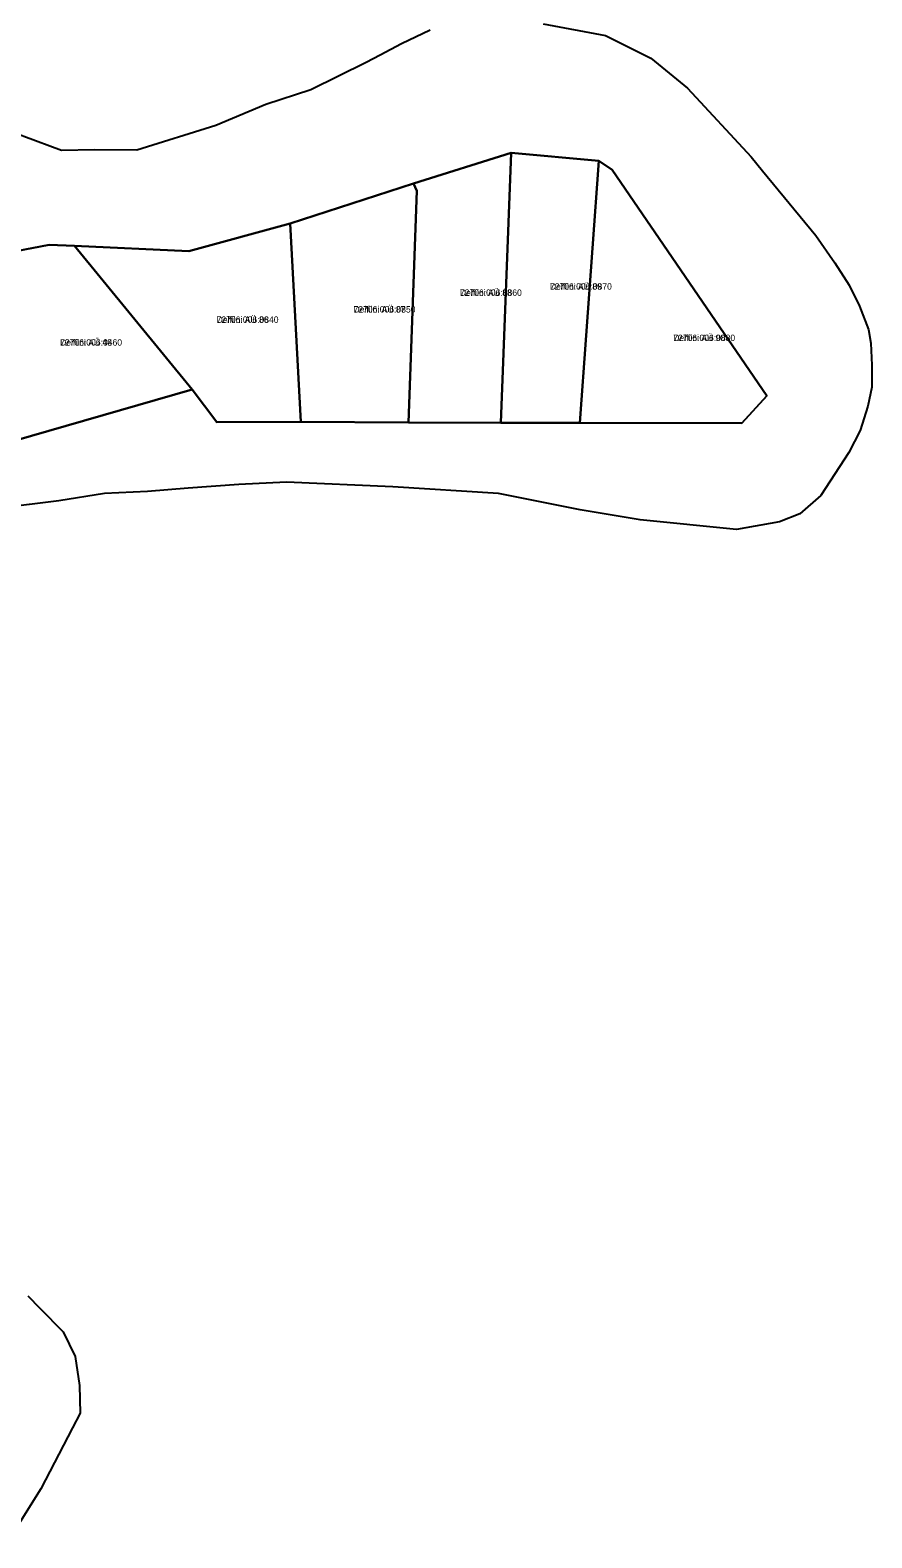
# Model space of a CAD drawing. Extents: x 504287 to 537970, y 6539941 to 6586214.
# Drawn here: x 537573.4 to 537770.5, y 6567774.8 to 6568127.9 of the extents above; entities that cross this region are included whole.
import ezdxf

# ---------------------------------------------------------------- set-up
doc = ezdxf.new("R2010")
doc.units = 0
for name, color, linetype in [('L_AADRESS', 7, 'Continuous'), ('PIIR', 7, 'Continuous'), ('TUNNUS', 7, 'Continuous')]:
    doc.layers.add(name, color=color, linetype=linetype)

msp = doc.modelspace()

# ---------------------------------------------------------------- linework, layer by layer
at = {"layer": 'PIIR'}
for points in [[(537534.87, 6568142.64), (537545.89, 6568127.19), (537555.91, 6568113.77), (537561.35, 6568110.01), (537570.43, 6568103.73), (537571.96, 6568103.1), (537580.81, 6568099.84), (537588.49, 6568100.03), (537598.43, 6568099.88), (537616.93, 6568105.71), (537628.63, 6568110.63), (537639.16, 6568114.01), (537652.09, 6568120.45), (537655.38, 6568122.18), (537660.4, 6568124.83), (537667.13, 6568128.02)], [(537693.54, 6568129.45), (537708.18, 6568126.71), (537718.77, 6568121.4), (537727.34, 6568114.37), (537742.24, 6568098.27), (537744.92, 6568095.02), (537757.43, 6568079.84), (537761.81, 6568073.42), (537765.17, 6568068.23), (537767.59, 6568063.33), (537769.74, 6568057.83), (537770.31, 6568054.63), (537770.51, 6568049.47), (537770.49, 6568044.31), (537769.61, 6568039.92), (537767.75, 6568034.17), (537765.15, 6568029.04), (537758.6, 6568018.98), (537753.66, 6568014.7), (537748.91, 6568012.81), (537738.85, 6568011.02), (537716.23, 6568013.25), (537702.24, 6568015.64), (537683.12, 6568019.45), (537658.39, 6568020.99), (537633.5, 6568022.09), (537622.27, 6568021.5), (537610.43, 6568020.7), (537600.93, 6568019.89), (537590.88, 6568019.46), (537580.14, 6568017.69), (537566.27, 6568015.97)], [(537565.03, 6568030.47), (537611.4, 6568043.81), (537617.17, 6568036.1), (537636.82, 6568036.2), (537662.04, 6568036.03), (537683.68, 6568035.99), (537702.12, 6568035.96), (537740.07, 6568035.94), (537745.91, 6568042.31), (537709.69, 6568095.24), (537706.59, 6568097.34), (537686.08, 6568099.19), (537663.21, 6568092.05), (537634.32, 6568082.69), (537610.63, 6568076.16), (537583.81, 6568077.46), (537577.87, 6568077.68), (537570.16, 6568076.2)], [(537572.87, 6567831.53), (537575.69, 6567828.67), (537581.18, 6567823.11), (537584.02, 6567817.34), (537585.02, 6567810.55), (537585.13, 6567804.07), (537583.36, 6567800.64), (537575.95, 6567786.3), (537568.78, 6567774.84)]]:
    msp.add_lwpolyline(points, dxfattribs=at)
for points in [[(537686.08, 6568099.19), (537683.68, 6568035.99), (537662.04, 6568036.03), (537664, 6568090.31), (537663.21, 6568092.05)], [(537686.08, 6568099.19), (537706.59, 6568097.34), (537702.12, 6568035.96), (537683.68, 6568035.99)], [(537706.59, 6568097.34), (537709.69, 6568095.24), (537745.91, 6568042.31), (537740.07, 6568035.94), (537702.12, 6568035.96)], [(537663.21, 6568092.05), (537664, 6568090.31), (537662.04, 6568036.03), (537636.82, 6568036.2), (537634.32, 6568082.69)], [(537583.81, 6568077.46), (537610.63, 6568076.16), (537634.32, 6568082.69), (537636.82, 6568036.2), (537617.17, 6568036.1), (537611.4, 6568043.81)], [(537577.87, 6568077.68), (537583.81, 6568077.46), (537611.4, 6568043.81), (537565.03, 6568030.47), (537552.97, 6568070.65), (537570.16, 6568076.2)]]:
    msp.add_lwpolyline(points, close=True, dxfattribs=at)

# ---------------------------------------------------------------- texts
at = {"layer": 'L_AADRESS'}
for s, p in [('Delfiini AÜ 88', (537674.06, 6568065.72)), ('Delfiini AÜ 89', (537695.14, 6568067.17)), ('Delfiini AÜ 87', (537649.16, 6568061.81)), ('Delfiini AÜ 86', (537617.1, 6568059.4)), ('Delfiini AÜ 48', (537580.46, 6568054.07)), ('Delfiini AÜ 90', (537724.01, 6568055.13))]:
    msp.add_text(s, height=1.5, dxfattribs=at).set_placement(p)
at = {"layer": 'TUNNUS'}
for s, p in [('72706:006:0860', (537674.06, 6568065.72)), ('72706:006:0870', (537695.14, 6568067.17)), ('72706:006:0850', (537649.16, 6568061.81)), ('72706:006:0840', (537617.1, 6568059.4)), ('72706:006:0460', (537580.46, 6568054.07)), ('72706:006:0880', (537724.01, 6568055.13))]:
    msp.add_text(s, height=1.5, dxfattribs=at).set_placement(p)

doc.saveas('drawing.dxf')
